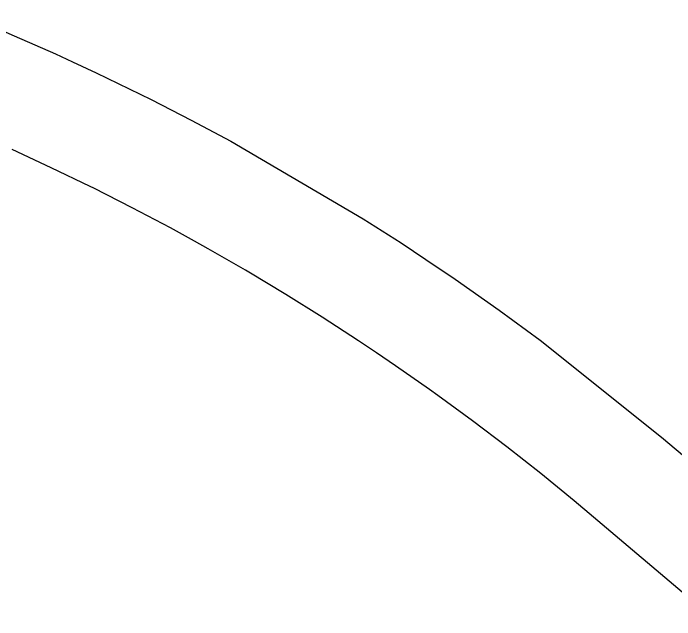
# Model space of a CAD drawing. Extents: x 2071991 to 2268989, y 436479 to 469629.
# Drawn here: x 2093765 to 2095338, y 459663 to 461106 of the extents above; entities that cross this region are included whole.
import ezdxf

# ---------------------------------------------------------------- set-up
doc = ezdxf.new("R2010")
doc.units = 0
doc.layers.add('approx_PSA', color=7, linetype='Continuous')

msp = doc.modelspace()

# ---------------------------------------------------------------- linework, layer by layer
at = {"layer": 'approx_PSA'}
for p, q in [((2093639.9, 461105.9), (2093768.1, 461052.3)), ((2093768.1, 461052.3), (2093865.9, 461009.2)), ((2093865.9, 461009.2), (2093906.7, 460990.6)), ((2093906.7, 460990.6), (2093962.9, 460964.3)), ((2093962.9, 460964.3), (2094093.8, 460900.5)), ((2094093.8, 460900.5), (2094188.9, 460851.6)), ((2094188.9, 460851.6), (2094283.2, 460801.2)), ((2094283.2, 460801.2), (2094597.5, 460616.9)), ((2093856, 460738.3), (2093762.9, 460781.4)), ((2093948.3, 460693.7), (2093856, 460738.3)), ((2093956.9, 460689.4), (2093948.3, 460693.7)), ((2094048.3, 460643), (2093956.9, 460689.4)), ((2094139, 460595), (2094048.3, 460643)), ((2094597.5, 460616.9), (2094687.5, 460559.3)), ((2094196.1, 460563.4), (2094139, 460595)), ((2094228.7, 460545.4), (2094196.1, 460563.4)), ((2094687.5, 460559.3), (2094746.6, 460520.3)), ((2094317.6, 460494.3), (2094228.7, 460545.4)), ((2094746.6, 460520.3), (2094816.4, 460473)), ((2094325.5, 460489.7), (2094317.6, 460494.3)), ((2094413.4, 460436.9), (2094325.5, 460489.7)), ((2094816.4, 460473), (2094920.6, 460399.7)), ((2094500.3, 460382.5), (2094413.4, 460436.9)), ((2094920.6, 460399.7), (2095018.1, 460328.1)), ((2094586.3, 460326.7), (2094500.3, 460382.5)), ((2095018.1, 460328.1), (2095306.9, 460097.6)), ((2094629.3, 460297.7), (2094586.3, 460326.7)), ((2094674.6, 460267), (2094629.3, 460297.7)), ((2094755.3, 460210.5), (2094674.6, 460267)), ((2094774.6, 460196.7), (2094755.3, 460210.5)), ((2094857.3, 460136.1), (2094774.6, 460196.7)), ((2094938.9, 460074.1), (2094857.3, 460136.1)), ((2095306.9, 460097.6), (2095594.4, 459853.6)), ((2095019.5, 460010.6), (2094938.9, 460074.1)), ((2095098.9, 459945.8), (2095019.5, 460010.6)), ((2095145.2, 459907), (2095098.9, 459945.8)), ((2095432.7, 459663), (2095145.2, 459907))]:
    msp.add_line(p, q, dxfattribs=at)

doc.saveas('drawing.dxf')
